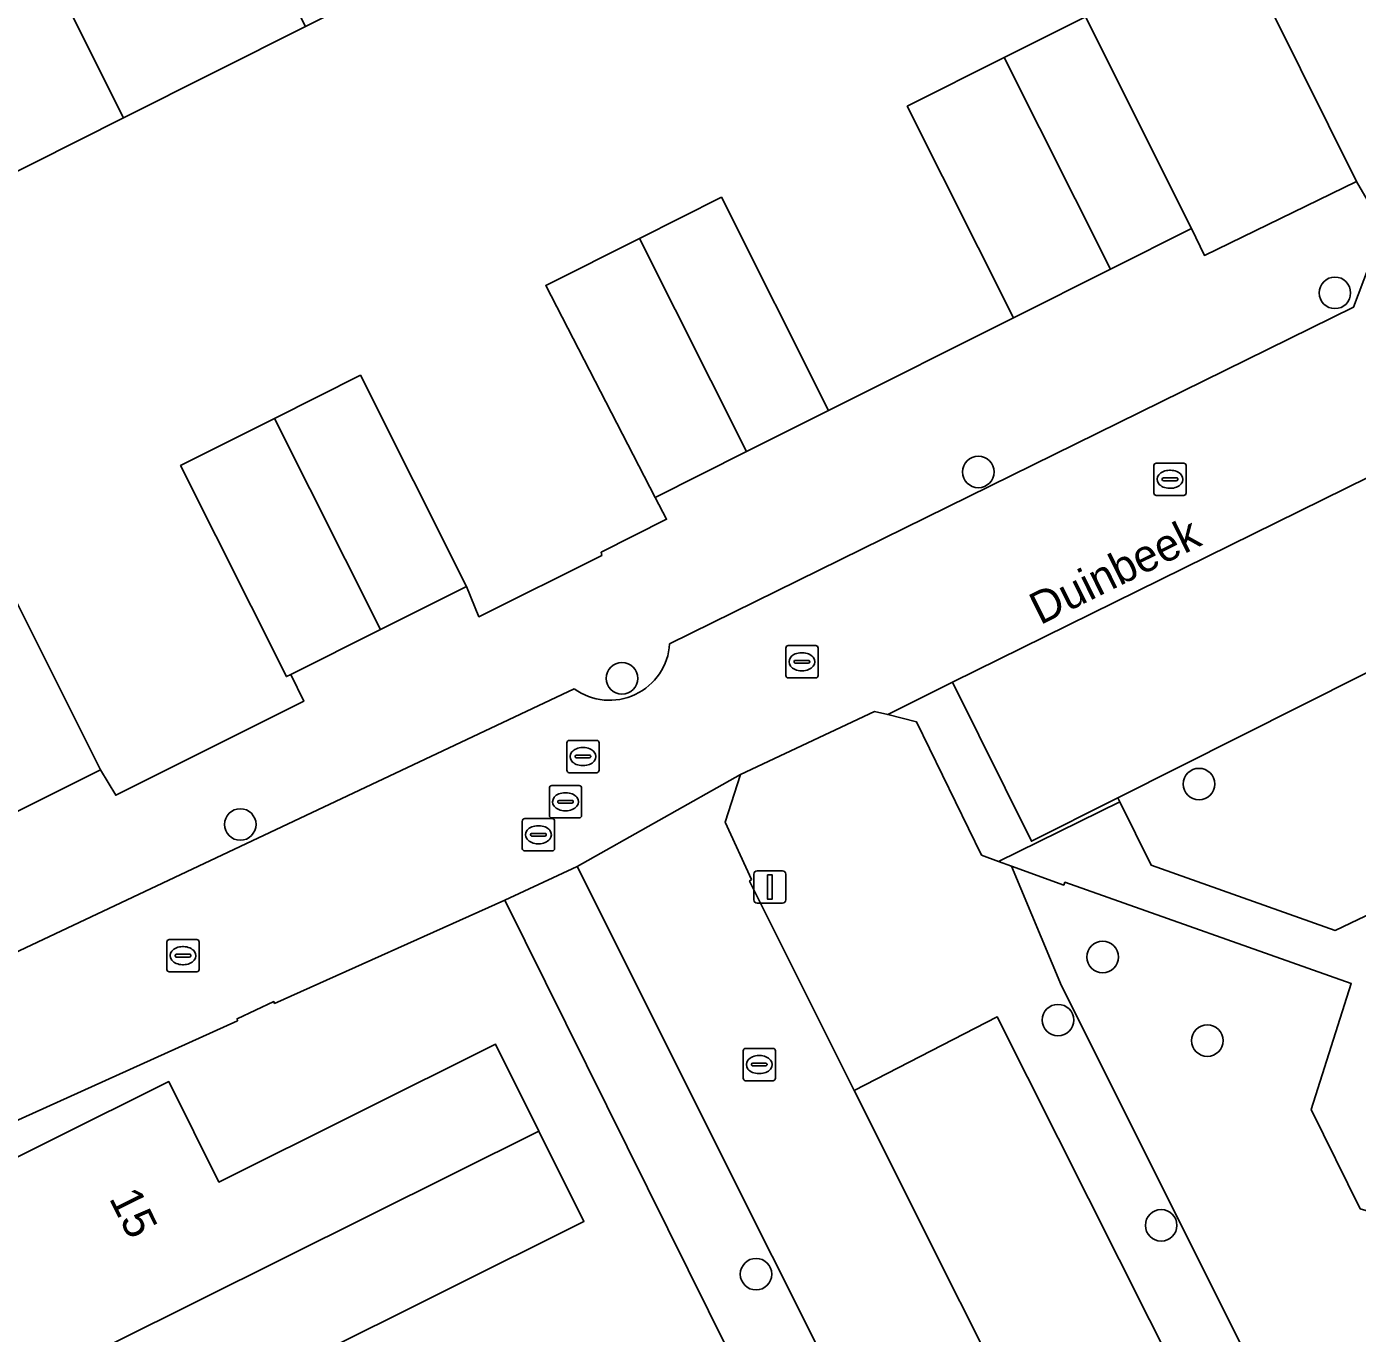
# Model space of a CAD drawing. Extents: x 157793 to 159380, y 380877 to 382313.
# Drawn here: x 158791.04 to 158832.3, y 381823.53 to 381864.04 of the extents above; entities that cross this region are included whole.
import ezdxf

# ---------------------------------------------------------------- set-up
doc = ezdxf.new("R2010")
doc.units = 0
for name, color, linetype in [('IMGEO_Boom', 7, 'Continuous'), ('IMGEO_Erf', 7, 'Continuous'), ('IMGEO_Groenvoorziening', 7, 'Continuous'), ('IMGEO_Kolk', 7, 'Continuous'), ('IMGEO_Lichtmast', 7, 'Continuous'), ('IMGEO_Openbare_ruimte_label', 7, 'Continuous'), ('IMGEO_Pand', 7, 'Continuous'), ('IMGEO_Pand_nummerreeks', 7, 'Continuous'), ('IMGEO_Parkeervlak_open', 7, 'Continuous'), ('IMGEO_Rijbaan_lokaal_open', 7, 'Continuous'), ('IMGEO_Rioolput', 7, 'Continuous'), ('IMGEO_Voetpad_open', 7, 'Continuous')]:
    doc.layers.add(name, color=color, linetype=linetype)

msp = doc.modelspace()

# ---------------------------------------------------------------- linework, layer by layer
at = {"layer": 'IMGEO_Boom'}
for centre in [(158831.604, 381855.789), (158820.548, 381850.237), (158809.499, 381843.835), (158827.393, 381840.557), (158797.664, 381839.305), (158824.403, 381835.195), (158823.017, 381833.239), (158827.648, 381832.605), (158826.218, 381826.876), (158813.658, 381825.362)]:
    msp.add_circle(centre, 0.489, dxfattribs=at)
at = {"layer": 'IMGEO_Erf'}
for points in [[(158790.061, 381869.156), (158795.7, 381871.987), (158794.75, 381873.88), (158800.389, 381876.711), (158801.339, 381874.818), (158806.958, 381877.639), (158812.618, 381880.48), (158818.416, 381883.391), (158822.402, 381875.452), (158816.603, 381872.541), (158810.926, 381869.691), (158805.324, 381866.879), (158799.685, 381864.048), (158794.047, 381861.217), (158788.407, 381858.386)], [(158790.035, 381847.569), (158793.331, 381841.003), (158793.805, 381840.213), (158799.636, 381843.133), (158799.236, 381843.958), (158799.098, 381843.889), (158795.814, 381850.431), (158798.728, 381851.894), (158801.392, 381853.232), (158804.676, 381846.689), (158805.064, 381845.746), (158808.873, 381847.646), (158808.857, 381847.747), (158810.884, 381848.77), (158810.524, 381849.446), (158807.137, 381856.019), (158810.043, 381857.478), (158812.585, 381858.754), (158815.902, 381852.146), (158821.638, 381855.016), (158818.345, 381861.575), (158821.35, 381863.084), (158823.868, 381864.348), (158827.161, 381857.789), (158827.558, 381856.951), (158832.271, 381859.244), (158821.021, 381881.899)], [(158827.35, 381787.11), (158830.088, 381788.581), (158827.293, 381794.132), (158814.714, 381819.119), (158805.868, 381836.963), (158798.73, 381833.759), (158798.704, 381833.813), (158797.564, 381833.284), (158797.577, 381833.222), (158790.139, 381829.863)], [(158788.188, 381827.716), (158795.448, 381831.335), (158797.002, 381828.217), (158805.581, 381832.493), (158806.924, 381829.799), (158808.32, 381826.998), (158799.717, 381822.71)]]:
    msp.add_lwpolyline(points, dxfattribs=at)
at = {"layer": 'IMGEO_Groenvoorziening'}
for points in [[(158844.72, 381842.305), (158845.714, 381844.635), (158845.039, 381846.003), (158839.446, 381857.337), (158838.95, 381857.096), (158838.46, 381856.877), (158837.477, 381854.111), (158837.449, 381853.027), (158837.675, 381852.553), (158840.03, 381847.751), (158824.871, 381840.132), (158824.933, 381840.008), (158825.908, 381838.041), (158831.608, 381836.02), (158834.19, 381837.247), (158834.638, 381836.362), (158836.651, 381837.316), (158836.198, 381838.235), (158840.127, 381840.123), (158840.577, 381839.237), (158842.577, 381840.189), (158842.128, 381841.112)], [(158821.574, 381838.011), (158821.17, 381838.157), (158820.649, 381838.357), (158818.635, 381842.486), (158817.743, 381842.711), (158817.33, 381842.806), (158813.17, 381840.854), (158812.696, 381839.378), (158813.517, 381837.6), (158813.454, 381837.549), (158816.697, 381831.06), (158821.128, 381833.346), (158827.744, 381820.179), (158825.209, 381818.921), (158829.221, 381816.805), (158830.986, 381818.598), (158823.127, 381834.306)], [(158821.574, 381838.011), (158823.127, 381834.306), (158830.986, 381818.598), (158835.964, 381823.655), (158834.842, 381826.667), (158832.39, 381827.391), (158830.864, 381830.463), (158832.114, 381834.373), (158823.232, 381837.516), (158823.196, 381837.425)]]:
    msp.add_lwpolyline(points, close=True, dxfattribs=at)
at = {"layer": 'IMGEO_Kolk'}
for p, q in [((158825.991, 381849.582), (158825.991, 381850.434)), ((158826.066, 381850.508), (158826.918, 381850.508)), ((158826.479, 381850.288), (158826.504, 381850.288)), ((158826.992, 381850.434), (158826.992, 381849.582)), ((158826.25, 381850.002), (158826.25, 381850.014)), ((158826.688, 381849.965), (158826.29, 381849.965)), ((158826.293, 381850.051), (158826.691, 381850.051)), ((158826.502, 381849.728), (158826.477, 381849.728)), ((158826.734, 381850.014), (158826.734, 381850.002)), ((158826.918, 381849.508), (158826.066, 381849.508)), ((158814.579, 381843.925), (158814.579, 381844.777)), ((158814.654, 381844.851), (158815.506, 381844.851)), ((158815.58, 381844.777), (158815.58, 381843.925)), ((158814.838, 381844.345), (158814.838, 381844.357)), ((158814.881, 381844.394), (158815.279, 381844.394)), ((158815.067, 381844.631), (158815.092, 381844.631)), ((158815.322, 381844.357), (158815.322, 381844.345)), ((158815.276, 381844.308), (158814.878, 381844.308)), ((158815.09, 381844.071), (158815.065, 381844.071)), ((158815.506, 381843.851), (158814.654, 381843.851)), ((158795.389, 381834.811), (158795.389, 381835.663)), ((158795.464, 381835.737), (158796.316, 381835.737)), ((158796.39, 381835.663), (158796.39, 381834.811)), ((158795.691, 381835.28), (158796.089, 381835.28)), ((158795.877, 381835.517), (158795.902, 381835.517)), ((158795.648, 381835.231), (158795.648, 381835.243)), ((158796.086, 381835.194), (158795.688, 381835.194)), ((158795.9, 381834.957), (158795.875, 381834.957)), ((158796.132, 381835.243), (158796.132, 381835.231)), ((158796.316, 381834.737), (158795.464, 381834.737)), ((158813.331, 381832.361), (158814.183, 381832.361)), ((158813.256, 381831.435), (158813.256, 381832.287)), ((158813.744, 381832.141), (158813.769, 381832.141)), ((158814.257, 381832.287), (158814.257, 381831.435)), ((158813.515, 381831.855), (158813.515, 381831.867)), ((158813.953, 381831.818), (158813.555, 381831.818)), ((158813.558, 381831.904), (158813.956, 381831.904)), ((158813.767, 381831.581), (158813.742, 381831.581)), ((158813.999, 381831.867), (158813.999, 381831.855)), ((158814.183, 381831.361), (158813.331, 381831.361))]:
    msp.add_line(p, q, dxfattribs=at)
for points in [[(158825.991, 381849.582), (158825.991, 381850.434)], [(158826.066, 381850.508), (158826.918, 381850.508)], [(158826.992, 381850.434), (158826.992, 381849.582)], [(158826.918, 381849.508), (158826.066, 381849.508)], [(158814.579, 381843.925), (158814.579, 381844.777)], [(158814.654, 381844.851), (158815.506, 381844.851)], [(158815.58, 381844.777), (158815.58, 381843.925)], [(158815.506, 381843.851), (158814.654, 381843.851)], [(158795.389, 381834.811), (158795.389, 381835.663)], [(158795.464, 381835.737), (158796.316, 381835.737)], [(158796.39, 381835.663), (158796.39, 381834.811)], [(158796.316, 381834.737), (158795.464, 381834.737)], [(158813.331, 381832.361), (158814.183, 381832.361)], [(158813.256, 381831.435), (158813.256, 381832.287)], [(158814.257, 381832.287), (158814.257, 381831.435)], [(158814.183, 381831.361), (158813.331, 381831.361)]]:
    msp.add_lwpolyline(points, dxfattribs=at)
for centre, radius, start, end in [((158826.068, 381850.432), 0.0765, 91.552, 178.448), ((158826.068, 381850.432), 0.0765, 91.552, 178.448), ((158826.916, 381850.432), 0.0765, 1.552, 88.448), ((158826.916, 381850.432), 0.0765, 1.552, 88.448), ((158826.29, 381850.011), 0.0403, 85.8775, 175.7526), ((158826.287, 381850.001), 0.0366, 178.938, 274.7102), ((158826.691, 381850.008), 0.043, 264.8664, 352.4533), ((158826.695, 381850.013), 0.0386, 1.7309, 96.639), ((158826.068, 381849.584), 0.0765, 181.552, 268.448), ((158826.068, 381849.584), 0.0765, 181.552, 268.448), ((158826.916, 381849.584), 0.0765, 271.552, 358.448), ((158826.916, 381849.584), 0.0765, 271.552, 358.448), ((158814.656, 381844.775), 0.0765, 91.552, 178.448), ((158814.656, 381844.775), 0.0765, 91.552, 178.448), ((158815.504, 381844.775), 0.0765, 1.552, 88.448), ((158815.504, 381844.775), 0.0765, 1.552, 88.448), ((158814.878, 381844.354), 0.0403, 85.8775, 175.7526), ((158814.875, 381844.344), 0.0366, 178.938, 274.7102), ((158815.279, 381844.351), 0.043, 264.8664, 352.4533), ((158815.283, 381844.356), 0.0386, 1.7309, 96.639), ((158814.656, 381843.927), 0.0765, 181.552, 268.448), ((158814.656, 381843.927), 0.0765, 181.552, 268.448), ((158815.504, 381843.927), 0.0765, 271.552, 358.448), ((158815.504, 381843.927), 0.0765, 271.552, 358.448), ((158795.466, 381835.661), 0.0765, 91.552, 178.448), ((158795.466, 381835.661), 0.0765, 91.552, 178.448), ((158796.314, 381835.661), 0.0765, 1.552, 88.448), ((158796.314, 381835.661), 0.0765, 1.552, 88.448), ((158795.688, 381835.24), 0.0403, 85.8775, 175.7526), ((158796.093, 381835.242), 0.0386, 1.7309, 96.639), ((158795.685, 381835.23), 0.0366, 178.938, 274.7102), ((158796.089, 381835.237), 0.043, 264.8664, 352.4533), ((158795.466, 381834.813), 0.0765, 181.552, 268.448), ((158795.466, 381834.813), 0.0765, 181.552, 268.448), ((158796.314, 381834.813), 0.0765, 271.552, 358.448), ((158796.314, 381834.813), 0.0765, 271.552, 358.448), ((158813.333, 381832.285), 0.0765, 91.552, 178.448), ((158813.333, 381832.285), 0.0765, 91.552, 178.448), ((158814.181, 381832.285), 0.0765, 1.552, 88.448), ((158814.181, 381832.285), 0.0765, 1.552, 88.448), ((158813.555, 381831.864), 0.0403, 85.8775, 175.7526), ((158813.552, 381831.854), 0.0366, 178.938, 274.7102), ((158813.956, 381831.861), 0.043, 264.8664, 352.4533), ((158813.96, 381831.866), 0.0386, 1.7309, 96.639), ((158813.333, 381831.437), 0.0765, 181.552, 268.448), ((158813.333, 381831.437), 0.0765, 181.552, 268.448), ((158814.181, 381831.437), 0.0765, 271.552, 358.448), ((158814.181, 381831.437), 0.0765, 271.552, 358.448)]:
    msp.add_arc(centre, radius, start, end, dxfattribs=at)
for centre, major_axis, ratio, start_param, end_param in [((158826.478, 381850.008), (-0.387, 0.002), 0.722429, 4.712389, 7.853982), ((158826.503, 381850.008), (-0.39, 0.002), 0.717154, 1.570796, 4.712389), ((158815.066, 381844.351), (-0.387, 0.002), 0.722429, 4.712389, 7.853982), ((158815.091, 381844.351), (-0.39, 0.002), 0.717154, 1.570796, 4.712389), ((158795.876, 381835.237), (-0.387, 0.002), 0.722429, 4.712389, 7.853982), ((158795.901, 381835.237), (-0.39, 0.002), 0.717154, 1.570796, 4.712389), ((158813.743, 381831.861), (-0.387, 0.002), 0.722429, 4.712389, 7.853982), ((158813.768, 381831.861), (-0.39, 0.002), 0.717154, 1.570796, 4.712389)]:
    msp.add_ellipse(centre, major_axis=major_axis, ratio=ratio, start_param=start_param, end_param=end_param, dxfattribs=at)
at = {"layer": 'IMGEO_Lichtmast'}
for p, q in [((158813.588, 381836.967), (158813.588, 381837.767)), ((158813.588, 381837.767), (158813.588, 381836.967)), ((158813.688, 381837.867), (158814.478, 381837.867)), ((158814.478, 381837.867), (158813.688, 381837.867)), ((158814.578, 381837.767), (158814.578, 381836.967)), ((158814.578, 381836.967), (158814.578, 381837.767)), ((158814.478, 381836.867), (158813.688, 381836.867)), ((158813.688, 381836.867), (158814.478, 381836.867))]:
    msp.add_line(p, q, dxfattribs=at)
msp.add_lwpolyline([(158814.008, 381837.742), (158814.158, 381837.742), (158814.158, 381836.992), (158814.008, 381836.992), (158814.008, 381837.742)], dxfattribs=at)
for centre, start, end in [((158813.688, 381837.767), 90, 180), ((158813.688, 381837.767), 90, 180), ((158814.478, 381837.767), 0, 90), ((158814.478, 381837.767), 360, 90), ((158813.688, 381836.967), 180, 270), ((158813.688, 381836.967), 180, 270), ((158814.478, 381836.967), 270, 0), ((158814.478, 381836.967), 270, 0)]:
    msp.add_arc(centre, 0.1, start, end, dxfattribs=at)
at = {"layer": 'IMGEO_Pand'}
for points in [[(158799.685, 381864.048), (158795.7, 381871.987), (158790.061, 381869.156), (158794.047, 381861.217)], [(158794.047, 381861.217), (158790.061, 381869.156), (158784.422, 381866.325), (158788.407, 381858.386)], [(158821.35, 381863.084), (158824.643, 381856.525), (158827.161, 381857.789), (158823.868, 381864.348)], [(158821.35, 381863.084), (158818.345, 381861.575), (158821.638, 381855.016), (158824.643, 381856.525)], [(158813.36, 381850.87), (158815.902, 381852.146), (158812.585, 381858.754), (158810.043, 381857.478)], [(158813.36, 381850.87), (158810.043, 381857.478), (158807.137, 381856.019), (158810.524, 381849.446)], [(158804.676, 381846.689), (158801.392, 381853.232), (158798.728, 381851.894), (158802.012, 381845.352)], [(158798.728, 381851.894), (158795.814, 381850.431), (158799.098, 381843.889), (158799.236, 381843.958), (158802.012, 381845.352)], [(158787.431, 381846.262), (158790.726, 381839.695), (158793.331, 381841.003), (158790.035, 381847.569)], [(158806.924, 381829.799), (158805.581, 381832.493), (158797.002, 381828.217), (158795.448, 381831.335), (158788.188, 381827.716), (158790.418, 381823.242), (158791.084, 381821.906)], [(158806.924, 381829.799), (158791.084, 381821.906), (158793.901, 381816.255), (158801.137, 381819.86), (158799.717, 381822.71), (158808.32, 381826.998)]]:
    msp.add_lwpolyline(points, close=True, dxfattribs=at)
at = {"layer": 'IMGEO_Parkeervlak_open'}
for points in [[(158840.03, 381847.751), (158837.675, 381852.553), (158819.75, 381843.716), (158822.195, 381838.787), (158824.789, 381840.091), (158824.871, 381840.132)], [(158816.697, 381831.06), (158823.263, 381817.955), (158825.209, 381818.921), (158827.744, 381820.179), (158821.128, 381833.346)]]:
    msp.add_lwpolyline(points, close=True, dxfattribs=at)
at = {"layer": 'IMGEO_Rijbaan_lokaal_open'}
for points in [[(158813.17, 381840.854), (158817.33, 381842.806), (158817.743, 381842.711), (158819.75, 381843.716), (158837.675, 381852.553), (158837.449, 381853.027), (158837.477, 381854.111), (158838.46, 381856.877), (158838.95, 381857.096), (158831.735, 381871.703), (158825.426, 381884.084), (158824.404, 381883.601), (158822.551, 381882.652), (158821.021, 381881.899), (158832.271, 381859.244), (158833.115, 381857.81), (158832.184, 381855.347), (158810.978, 381844.911)], [(158808.022, 381843.51), (158780.269, 381830.421), (158744.062, 381811.761), (158741.427, 381810.404)], [(158744.81, 381806.747), (158746.574, 381807.71), (158746.664, 381807.759), (158762.22, 381816.195), (158762.281, 381816.109), (158775.02, 381822.64), (158789.586, 381829.862), (158789.687, 381829.806), (158790.139, 381829.863), (158797.577, 381833.222), (158797.564, 381833.284), (158798.704, 381833.813), (158798.73, 381833.759), (158805.868, 381836.963), (158808.114, 381838.005), (158813.17, 381840.854)], [(158826.137, 381812.243), (158825, 381814.483), (158823.263, 381817.955), (158816.697, 381831.06), (158813.454, 381837.549), (158813.517, 381837.6), (158812.696, 381839.378), (158813.17, 381840.854), (158808.114, 381838.005), (158832.284, 381789.689), (158830.088, 381788.581), (158827.35, 381787.11)]]:
    msp.add_lwpolyline(points, dxfattribs=at)
msp.add_arc((158809.114, 381845.024), 1.867, 234.1923, 356.525, dxfattribs=at)
at = {"layer": 'IMGEO_Rioolput'}
for p, q in [((158807.865, 381841.911), (158808.717, 381841.911)), ((158807.79, 381840.985), (158807.79, 381841.837)), ((158808.092, 381841.454), (158808.49, 381841.454)), ((158808.278, 381841.691), (158808.303, 381841.691)), ((158808.791, 381841.837), (158808.791, 381840.985)), ((158808.049, 381841.405), (158808.049, 381841.417)), ((158808.487, 381841.368), (158808.089, 381841.368)), ((158808.301, 381841.131), (158808.276, 381841.131)), ((158808.533, 381841.417), (158808.533, 381841.405)), ((158808.717, 381840.911), (158807.865, 381840.911)), ((158807.248, 381839.584), (158807.248, 381840.436)), ((158807.323, 381840.51), (158808.175, 381840.51)), ((158807.736, 381840.29), (158807.761, 381840.29)), ((158808.249, 381840.436), (158808.249, 381839.584)), ((158807.507, 381840.004), (158807.507, 381840.016)), ((158807.945, 381839.967), (158807.547, 381839.967)), ((158807.55, 381840.053), (158807.948, 381840.053)), ((158807.991, 381840.016), (158807.991, 381840.004)), ((158806.409, 381838.561), (158806.409, 381839.413)), ((158806.484, 381839.487), (158807.336, 381839.487)), ((158808.175, 381839.51), (158807.323, 381839.51)), ((158807.41, 381839.413), (158807.41, 381838.561)), ((158807.759, 381839.73), (158807.734, 381839.73)), ((158806.668, 381838.981), (158806.668, 381838.993)), ((158806.711, 381839.03), (158807.109, 381839.03)), ((158806.897, 381839.267), (158806.922, 381839.267)), ((158807.152, 381838.993), (158807.152, 381838.981)), ((158807.106, 381838.944), (158806.708, 381838.944)), ((158806.92, 381838.707), (158806.895, 381838.707)), ((158807.336, 381838.487), (158806.484, 381838.487))]:
    msp.add_line(p, q, dxfattribs=at)
for points in [[(158807.865, 381841.911), (158808.717, 381841.911)], [(158807.79, 381840.985), (158807.79, 381841.837)], [(158808.791, 381841.837), (158808.791, 381840.985)], [(158808.717, 381840.911), (158807.865, 381840.911)], [(158807.248, 381839.584), (158807.248, 381840.436)], [(158807.323, 381840.51), (158808.175, 381840.51)], [(158808.249, 381840.436), (158808.249, 381839.584)], [(158806.409, 381838.561), (158806.409, 381839.413)], [(158806.484, 381839.487), (158807.336, 381839.487)], [(158808.175, 381839.51), (158807.323, 381839.51)], [(158807.41, 381839.413), (158807.41, 381838.561)], [(158807.336, 381838.487), (158806.484, 381838.487)]]:
    msp.add_lwpolyline(points, dxfattribs=at)
for centre, radius, start, end in [((158807.867, 381841.835), 0.0765, 91.552, 178.448), ((158807.867, 381841.835), 0.0765, 91.552, 178.448), ((158808.715, 381841.835), 0.0765, 1.552, 88.448), ((158808.715, 381841.835), 0.0765, 1.552, 88.448), ((158808.089, 381841.414), 0.0403, 85.8775, 175.7526), ((158808.494, 381841.416), 0.0386, 1.7309, 96.639), ((158808.086, 381841.404), 0.0366, 178.938, 274.7102), ((158808.49, 381841.411), 0.043, 264.8664, 352.4533), ((158807.867, 381840.987), 0.0765, 181.552, 268.448), ((158807.867, 381840.987), 0.0765, 181.552, 268.448), ((158808.715, 381840.987), 0.0765, 271.552, 358.448), ((158808.715, 381840.987), 0.0765, 271.552, 358.448), ((158807.325, 381840.434), 0.0765, 91.552, 178.448), ((158807.325, 381840.434), 0.0765, 91.552, 178.448), ((158808.173, 381840.434), 0.0765, 1.552, 88.448), ((158808.173, 381840.434), 0.0765, 1.552, 88.448), ((158807.547, 381840.013), 0.0403, 85.8775, 175.7526), ((158807.544, 381840.003), 0.0366, 178.938, 274.7102), ((158807.948, 381840.01), 0.043, 264.8664, 352.4533), ((158807.952, 381840.015), 0.0386, 1.7309, 96.639), ((158806.486, 381839.411), 0.0765, 91.552, 178.448), ((158806.486, 381839.411), 0.0765, 91.552, 178.448), ((158807.325, 381839.586), 0.0765, 181.552, 268.448), ((158807.325, 381839.586), 0.0765, 181.552, 268.448), ((158807.334, 381839.411), 0.0765, 1.552, 88.448), ((158807.334, 381839.411), 0.0765, 1.552, 88.448), ((158808.173, 381839.586), 0.0765, 271.552, 358.448), ((158808.173, 381839.586), 0.0765, 271.552, 358.448), ((158806.708, 381838.99), 0.0403, 85.8775, 175.7526), ((158806.705, 381838.98), 0.0366, 178.938, 274.7102), ((158807.109, 381838.987), 0.043, 264.8664, 352.4533), ((158807.113, 381838.992), 0.0386, 1.7309, 96.639), ((158806.486, 381838.563), 0.0765, 181.552, 268.448), ((158806.486, 381838.563), 0.0765, 181.552, 268.448), ((158807.334, 381838.563), 0.0765, 271.552, 358.448), ((158807.334, 381838.563), 0.0765, 271.552, 358.448)]:
    msp.add_arc(centre, radius, start, end, dxfattribs=at)
for centre, major_axis, ratio, start_param, end_param in [((158808.277, 381841.411), (-0.387, 0.002), 0.722429, 4.712389, 7.853982), ((158808.302, 381841.411), (-0.39, 0.002), 0.717154, 1.570796, 4.712389), ((158807.735, 381840.01), (-0.387, 0.002), 0.722429, 4.712389, 7.853982), ((158807.76, 381840.01), (-0.39, 0.002), 0.717154, 1.570796, 4.712389), ((158806.896, 381838.987), (-0.387, 0.002), 0.722429, 4.712389, 7.853982), ((158806.921, 381838.987), (-0.39, 0.002), 0.717154, 1.570796, 4.712389)]:
    msp.add_ellipse(centre, major_axis=major_axis, ratio=ratio, start_param=start_param, end_param=end_param, dxfattribs=at)
at = {"layer": 'IMGEO_Voetpad_open'}
for points in [[(158832.184, 381855.347), (158833.115, 381857.81), (158832.271, 381859.244), (158827.558, 381856.951), (158827.161, 381857.789), (158824.643, 381856.525), (158821.638, 381855.016), (158815.902, 381852.146), (158813.36, 381850.87), (158810.524, 381849.446), (158810.884, 381848.77), (158808.857, 381847.747), (158808.873, 381847.646), (158805.064, 381845.746), (158804.676, 381846.689), (158802.012, 381845.352), (158799.236, 381843.958), (158799.636, 381843.133), (158793.805, 381840.213), (158793.331, 381841.003), (158790.726, 381839.695)], [(158810.978, 381844.911), (158832.184, 381855.347)], [(158780.269, 381830.421), (158808.022, 381843.51)], [(158834.19, 381837.247), (158831.608, 381836.02), (158825.908, 381838.041), (158824.933, 381840.008), (158821.17, 381838.157), (158821.574, 381838.011), (158823.196, 381837.425), (158823.232, 381837.516), (158832.114, 381834.373), (158830.864, 381830.463), (158832.39, 381827.391)]]:
    msp.add_lwpolyline(points, dxfattribs=at)
for points in [[(158819.75, 381843.716), (158817.743, 381842.711), (158818.635, 381842.486), (158820.649, 381838.357), (158821.17, 381838.157), (158824.933, 381840.008), (158824.871, 381840.132), (158824.789, 381840.091), (158822.195, 381838.787)], [(158830.088, 381788.581), (158832.284, 381789.689), (158808.114, 381838.005), (158805.868, 381836.963), (158814.714, 381819.119), (158827.293, 381794.132)]]:
    msp.add_lwpolyline(points, close=True, dxfattribs=at)
msp.add_arc((158809.114, 381845.024), 1.867, 234.1923, 356.525, dxfattribs=at)

# ---------------------------------------------------------------- texts
at = {"layer": 'IMGEO_Openbare_ruimte_label'}
msp.add_text('Duinbeek', height=1, rotation=26.3087, dxfattribs=at).set_placement((158822.467, 381845.478))
at = {"layer": 'IMGEO_Pand_nummerreeks'}
msp.add_text('15', height=1, rotation=296.4712, dxfattribs=at).set_placement((158793.584, 381827.719))

doc.saveas('drawing.dxf')
